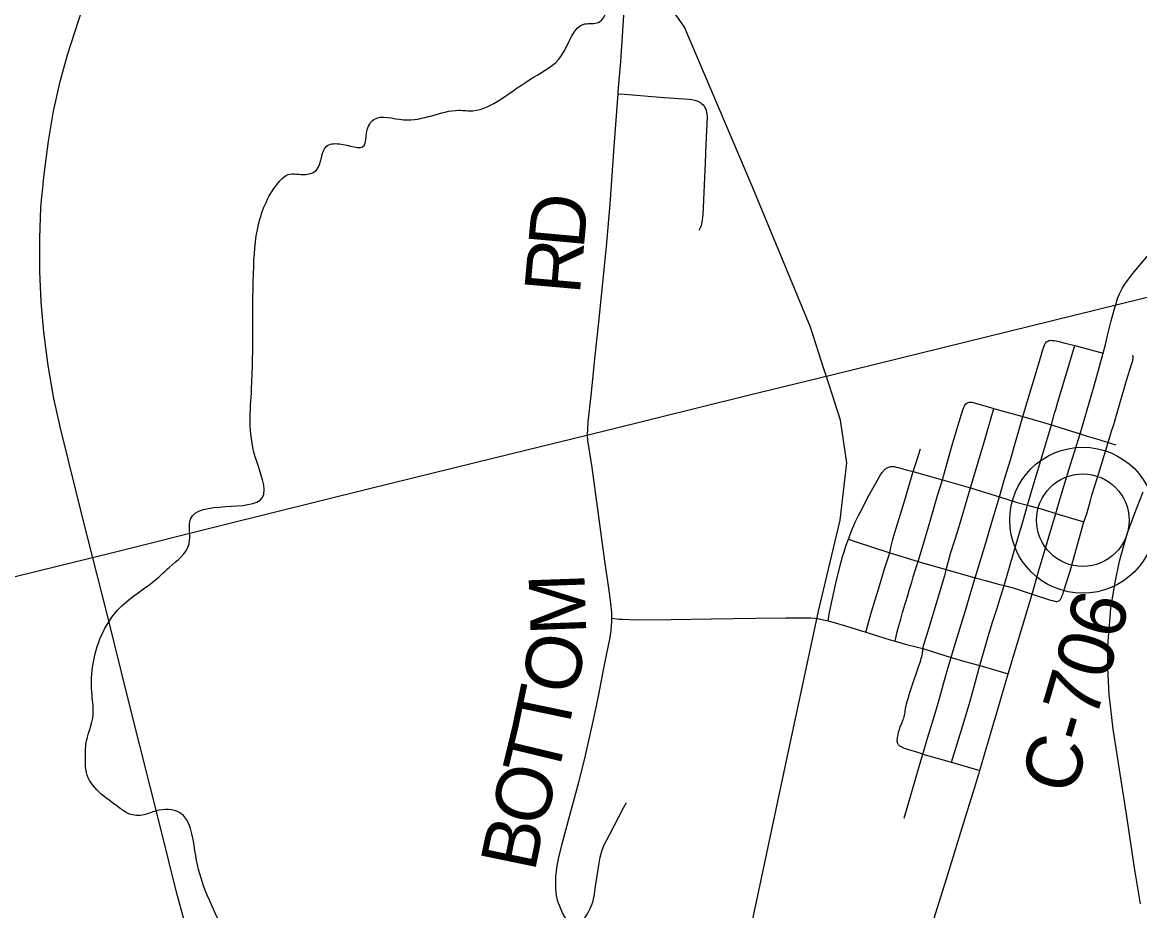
# Model space of a CAD drawing. Extents: x 0 to 34, y 0 to 22.
# Drawn here: x 5.439 to 6.577, y 14.583 to 15.488 of the extents above; entities that cross this region are included whole.
import ezdxf

# ---------------------------------------------------------------- set-up
doc = ezdxf.new("R2010")
doc.units = 0
for name, color, linetype in [('GM_X_County_Road', 7, 'Continuous'), ('GM_X_County_Road_Text', 7, 'Continuous'), ('GM_X_Minor_River', 7, 'Continuous'), ('GM_X_Rail_Line', 7, 'Continuous'), ('GM_X_State_Route', 7, 'Continuous'), ('GM_X_Township_Road', 7, 'Continuous'), ('GM_X_Unincorporated', 7, 'Continuous'), ('GM_X_Unincorporated_Location', 7, 'Continuous')]:
    doc.layers.add(name, color=color, linetype=linetype)

msp = doc.modelspace()

# ---------------------------------------------------------------- linework, layer by layer
at = {"layer": 'GM_X_County_Road'}
for points in [[(6.0456, 15.4154), (6.0457, 15.4174), (6.0482, 15.4483), (6.0533, 15.5269), (6.0536, 15.5319)], [(6.0392, 14.8806), (6.0391, 14.8867), (6.0383, 14.8959), (6.0362, 14.9113), (6.0335, 14.9297), (6.0322, 14.9389), (6.0246, 14.9942), (6.0191, 15.0342), (6.0149, 15.0619), (6.0145, 15.0674), (6.0146, 15.0736), (6.015, 15.0808), (6.018, 15.1078), (6.0223, 15.1483), (6.026, 15.1824), (6.0338, 15.2596), (6.0374, 15.3029), (6.0415, 15.3617), (6.0456, 15.4154)], [(6.5397, 15.1509), (6.5421, 15.1598), (6.5443, 15.1689), (6.5449, 15.1715), (6.548, 15.1838), (6.551, 15.1951), (6.5529, 15.2017), (6.5545, 15.2065), (6.5565, 15.2115), (6.558, 15.2148), (6.5595, 15.2174), (6.562, 15.2214), (6.5666, 15.2277), (6.5714, 15.2339), (6.5935, 15.2599)], [(6.5163, 15.0687), (6.5307, 15.1177), (6.5397, 15.1509)], [(6.4915, 14.9876), (6.495, 14.9993), (6.5047, 15.0319), (6.5163, 15.0687)], [(6.4674, 14.9053), (6.4739, 14.9282), (6.4915, 14.9876)], [(6.443, 14.8241), (6.4506, 14.8487), (6.4674, 14.9053)], [(6.0011, 14.5624), (5.9938, 14.5722), (5.9891, 14.5803), (5.9864, 14.586), (5.9843, 14.592), (5.9829, 14.5981), (5.9822, 14.6044), (5.982, 14.6107), (5.9823, 14.6169), (5.9833, 14.6263), (5.985, 14.6355), (5.9886, 14.6506), (5.995, 14.6747), (6.0056, 14.7136), (6.0116, 14.7377), (6.0205, 14.777), (6.0255, 14.8013), (6.0321, 14.8348), (6.037, 14.8592), (6.0386, 14.8683), (6.0392, 14.8775), (6.0392, 14.8806)], [(6.414, 14.7253), (6.4214, 14.75), (6.4317, 14.7857), (6.4412, 14.8184), (6.443, 14.8241)], [(6.2845, 14.3041), (6.3077, 14.3799), (6.3425, 14.493), (6.3582, 14.5435), (6.3689, 14.5793), (6.3801, 14.6149), (6.4001, 14.6803), (6.4089, 14.7086), (6.414, 14.7253)]]:
    msp.add_lwpolyline(points, dxfattribs=at)
at = {"layer": 'GM_X_Minor_River'}
msp.add_spline([(5.6783, 14.4209), (5.6754, 14.4455), (5.659, 14.4864), (5.6554, 14.5103), (5.6393, 14.5702), (5.6236, 14.6069), (5.6144, 14.6437), (5.5991, 14.6824), (5.5748, 14.6842), (5.5627, 14.6803), (5.5472, 14.6814), (5.537, 14.6878), (5.5039, 14.7234), (5.503, 14.737), (5.5034, 14.7518), (5.5108, 14.7826), (5.5096, 14.8019), (5.5173, 14.8585), (5.5353, 14.8885), (5.5764, 14.9217), (5.5881, 14.9323), (5.6085, 14.9567), (5.6099, 14.9817), (5.6832, 15.0036), (5.6759, 15.0453), (5.6722, 15.1143), (5.6743, 15.2396), (5.6809, 15.2885), (5.6899, 15.3106), (5.6985, 15.3235), (5.7094, 15.333), (5.7276, 15.3331), (5.7382, 15.3376), (5.7483, 15.3616), (5.7616, 15.3643), (5.7869, 15.3625), (5.7895, 15.3769), (5.7967, 15.3891), (5.8269, 15.3888), (5.8833, 15.3985), (5.8977, 15.3981), (5.9257, 15.4096), (5.96, 15.4325), (5.9879, 15.4542), (6.0116, 15.4865), (6.0256, 15.4881), (6.0335, 15.4988), (6.0273, 15.5306), (6.0114, 15.5378), (5.9679, 15.53), (5.9547, 15.5311), (5.8376, 15.5489), (5.8028, 15.5507), (5.7774, 15.5567), (5.7679, 15.5586), (5.7406, 15.5763), (5.7557, 15.5862), (5.7807, 15.5851), (5.7991, 15.6076), (5.8142, 15.6141), (5.8248, 15.6229), (5.8526, 15.6651), (5.8764, 15.6883), (5.8923, 15.6933), (5.9343, 15.6991), (6.0268, 15.748), (6.0921, 15.7979), (6.1098, 15.8059), (6.1204, 15.8075)], degree=3, dxfattribs=at)
at = {"layer": 'GM_X_Rail_Line'}
msp.add_line((6.2575, 15.1281), (6.2556, 15.134), dxfattribs=at)
for points in [[(6.2556, 15.134), (6.2417, 15.1773), (6.1822, 15.3213), (6.1133, 15.4834), (6.0786, 15.5335), (6.047, 15.5543), (6.0111, 15.5713), (5.9614, 15.5818), (5.8784, 15.5959), (5.6469, 15.6419), (5.6002, 15.6656), (5.5803, 15.6787), (5.5601, 15.707), (5.5421, 15.7435), (5.5292, 15.7911), (5.526, 15.8216), (5.5991, 16.337)], [(4.7232, 14.7487), (4.8596, 14.7823), (5.0004, 14.8171), (5.0735, 14.8354), (5.1763, 14.8606), (5.27, 14.8838), (5.3976, 14.9152), (5.5295, 14.9475), (5.6419, 14.9754), (5.7924, 15.0128), (5.9194, 15.0442), (6.0332, 15.0721), (6.178, 15.108), (6.2632, 15.1289), (6.9157, 15.2894), (7.2078, 15.3612), (7.3771, 15.4031), (8.007, 15.5582), (8.6833, 15.725), (8.9, 15.7782)], [(6.1146, 14.1), (6.1117, 14.1427), (6.1139, 14.1992), (6.1185, 14.2621), (6.1439, 14.39), (6.2167, 14.7339), (6.2496, 14.888), (6.2719, 14.9805), (6.2786, 15.0391), (6.2721, 15.0825), (6.2575, 15.1281)], [(6.5777, 14.5894), (6.5718, 14.6263), (6.5635, 14.6811), (6.5501, 14.7675), (6.5472, 14.7914), (6.546, 14.8027), (6.5452, 14.8166), (6.5446, 14.8299), (6.5446, 14.8432), (6.545, 14.8574), (6.5458, 14.8695), (6.5469, 14.8814), (6.5477, 14.8913), (6.5496, 14.9033), (6.552, 14.9172), (6.5563, 14.9387), (6.5612, 14.956), (6.5647, 14.9678), (6.5729, 14.9905), (6.5805, 15.0097)]]:
    msp.add_lwpolyline(points, dxfattribs=at)
at = {"layer": 'GM_X_State_Route'}
msp.add_lwpolyline([(5.6072, 14.5594), (5.5956, 14.6013), (5.5799, 14.6646), (5.5476, 14.7942), (5.5244, 14.8877), (5.5007, 14.981), (5.4774, 15.0745), (5.4707, 15.1048), (5.4649, 15.1384), (5.4605, 15.1723), (5.4578, 15.2032), (5.4564, 15.2342), (5.4564, 15.2683), (5.4576, 15.2993), (5.4585, 15.3104), (5.4594, 15.3191), (5.4604, 15.3302), (5.4651, 15.3671), (5.4704, 15.3977), (5.4772, 15.428), (5.4846, 15.4549), (5.4999, 15.5022)], dxfattribs=at)
at = {"layer": 'GM_X_Township_Road'}
for p, q in [((6.5108, 15.1586), (6.5397, 15.1509)), ((6.5449, 15.06), (6.5528, 15.0574)), ((6.376, 15.0219), (6.4045, 15.0137)), ((6.4915, 14.9876), (6.5202, 14.979)), ((6.3223, 14.9475), (6.3512, 14.9385)), ((6.3798, 14.9303), (6.4095, 14.9219)), ((6.4142, 14.8325), (6.443, 14.8241)), ((6.3561, 14.7422), (6.3851, 14.7338)), ((6.3851, 14.7338), (6.414, 14.7253))]:
    msp.add_line(p, q, dxfattribs=at)
for points in [[(6.0456, 15.4154), (6.052, 15.4149), (6.0925, 15.4117), (6.1175, 15.4098), (6.1206, 15.4094), (6.1238, 15.4088), (6.1269, 15.4077), (6.1297, 15.4061), (6.1308, 15.4052), (6.1322, 15.4039), (6.1331, 15.4027), (6.1341, 15.4012), (6.1349, 15.3997), (6.1354, 15.3981), (6.1361, 15.395), (6.1364, 15.3917), (6.1351, 15.3636), (6.1343, 15.3448), (6.1318, 15.2918), (6.131, 15.2843), (6.1301, 15.2807), (6.128, 15.2761)], [(6.4581, 15.0862), (6.4759, 15.1462), (6.4777, 15.1521), (6.4787, 15.1554), (6.4798, 15.1583), (6.4802, 15.1593), (6.4805, 15.1601), (6.4808, 15.1607), (6.4814, 15.1616), (6.4821, 15.1623), (6.4826, 15.1628), (6.4833, 15.1632)], [(6.4833, 15.1632), (6.4845, 15.1637), (6.4855, 15.1639), (6.4866, 15.164), (6.4874, 15.1639), (6.4885, 15.1638), (6.4899, 15.1637), (6.4918, 15.1634), (6.4945, 15.1629), (6.5011, 15.1612), (6.5082, 15.1593), (6.5108, 15.1586)], [(6.487, 15.0778), (6.4903, 15.0897), (6.4914, 15.0935), (6.4934, 15.1001), (6.5108, 15.1586)], [(6.5449, 15.06), (6.5484, 15.0713), (6.5505, 15.0783), (6.5581, 15.1042), (6.5612, 15.1146), (6.5633, 15.1219), (6.5691, 15.1403), (6.5696, 15.1422), (6.57, 15.1438), (6.5702, 15.1453), (6.5703, 15.1464), (6.5703, 15.1476), (6.57, 15.1487)], [(6.376, 15.0219), (6.3857, 15.056), (6.3917, 15.0764), (6.3969, 15.093), (6.3977, 15.0954), (6.3983, 15.0965), (6.3986, 15.0973), (6.3992, 15.0984), (6.3999, 15.0992), (6.4008, 15.1), (6.4016, 15.1004), (6.4023, 15.1007)], [(6.4023, 15.1007), (6.4031, 15.101), (6.4038, 15.1011), (6.4044, 15.1011), (6.4052, 15.1011), (6.4063, 15.1009), (6.4073, 15.1007), (6.4097, 15.1001), (6.4283, 15.0945)], [(6.4045, 15.0137), (6.4191, 15.0625), (6.4283, 15.0945)], [(6.4283, 15.0945), (6.4341, 15.0928), (6.4581, 15.0862)], [(6.4341, 15.0045), (6.4389, 15.0216), (6.4452, 15.0423), (6.4504, 15.0601), (6.4581, 15.0862)], [(6.4581, 15.0862), (6.479, 15.0803), (6.487, 15.0778)], [(6.4628, 14.9958), (6.4676, 15.0124), (6.4744, 15.0348), (6.487, 15.0778)], [(6.487, 15.0778), (6.4968, 15.0749), (6.5163, 15.0687)], [(6.5163, 15.0687), (6.5234, 15.0664), (6.5352, 15.0628), (6.5449, 15.06)], [(6.3462, 15.0302), (6.3501, 15.0416), (6.3536, 15.0534)], [(6.5202, 14.979), (6.5227, 14.9861), (6.5249, 14.9932), (6.527, 15.0008), (6.5283, 15.0062), (6.5315, 15.0166), (6.5349, 15.0276), (6.5449, 15.06)], [(6.2803, 14.9612), (6.283, 14.9687), (6.2843, 14.972), (6.2857, 14.9753), (6.2872, 14.9785), (6.2888, 14.982), (6.2904, 14.9853), (6.2924, 14.9892), (6.3009, 15.0057), (6.305, 15.0131), (6.3098, 15.0215), (6.3116, 15.0246), (6.3129, 15.0268), (6.3136, 15.0279), (6.3145, 15.0291), (6.3155, 15.0303), (6.316, 15.0309), (6.317, 15.0319), (6.3178, 15.0326), (6.3185, 15.0331), (6.3192, 15.0336), (6.3198, 15.034), (6.3205, 15.0343), (6.3214, 15.0347)], [(6.3214, 15.0347), (6.3223, 15.0349), (6.3232, 15.0352), (6.324, 15.0353), (6.3248, 15.0353), (6.3259, 15.0353), (6.3269, 15.0352), (6.3277, 15.0351), (6.329, 15.0348), (6.3308, 15.0344), (6.3357, 15.0331), (6.3392, 15.0321), (6.3462, 15.0302)], [(6.3223, 14.9475), (6.3231, 14.9507), (6.3239, 14.9543), (6.3245, 14.9568), (6.3256, 14.961), (6.3266, 14.9647), (6.3289, 14.9726), (6.3318, 14.9825), (6.3374, 15.0001), (6.3462, 15.0302)], [(6.3462, 15.0302), (6.3567, 15.0273), (6.376, 15.0219)], [(6.3512, 14.9385), (6.3556, 14.9531), (6.3634, 14.9796), (6.371, 15.0058), (6.376, 15.0219)], [(6.3798, 14.9303), (6.3822, 14.939), (6.3844, 14.9466), (6.392, 14.9708), (6.4045, 15.0137)], [(6.4045, 15.0137), (6.4254, 15.0073), (6.4341, 15.0045)], [(6.4095, 14.9219), (6.4201, 14.9575), (6.4264, 14.9786), (6.4341, 15.0045)], [(6.4341, 15.0045), (6.452, 14.9988), (6.4628, 14.9958)], [(6.4388, 14.9142), (6.4513, 14.9563), (6.4579, 14.979), (6.4628, 14.9958)], [(6.4628, 14.9958), (6.479, 14.9914), (6.4915, 14.9876)], [(6.4674, 14.9053), (6.4756, 14.9026), (6.4791, 14.9014), (6.483, 14.9002), (6.4861, 14.8992), (6.4881, 14.8986), (6.4892, 14.8983), (6.4902, 14.8981), (6.4908, 14.898), (6.492, 14.8978), (6.4929, 14.8978), (6.4938, 14.898), (6.4945, 14.8983), (6.4954, 14.8988), (6.4959, 14.8994), (6.4964, 14.8999), (6.4968, 14.9007), (6.4972, 14.9015), (6.4976, 14.9024), (6.4981, 14.9037), (6.4989, 14.9058), (6.4995, 14.9076), (6.506, 14.9288), (6.5202, 14.979)], [(6.2595, 14.8781), (6.2607, 14.8847), (6.2624, 14.8929), (6.2675, 14.9164), (6.2718, 14.9344), (6.2734, 14.9407), (6.2743, 14.9436), (6.2754, 14.9472), (6.2781, 14.9553), (6.2803, 14.9612)], [(6.2803, 14.9612), (6.2882, 14.9586), (6.3223, 14.9475)], [(6.2979, 14.8666), (6.3037, 14.8871), (6.3075, 14.8993), (6.3118, 14.9136), (6.3171, 14.9309), (6.3223, 14.9475)], [(6.3278, 14.8573), (6.33, 14.8667), (6.3316, 14.8729), (6.3335, 14.8796), (6.3354, 14.8865), (6.3381, 14.8953), (6.3406, 14.9039), (6.3426, 14.9102), (6.3447, 14.9173), (6.3463, 14.923), (6.3483, 14.9294), (6.3512, 14.9385)], [(6.3512, 14.9385), (6.3534, 14.9377), (6.3798, 14.9303)], [(6.3561, 14.8497), (6.3574, 14.8551), (6.3617, 14.8689), (6.3667, 14.8848), (6.373, 14.9062), (6.3768, 14.9187), (6.3783, 14.9242), (6.3794, 14.9282), (6.3798, 14.9303)], [(6.385, 14.8407), (6.3871, 14.8477), (6.4005, 14.892), (6.404, 14.9037), (6.4095, 14.9219)], [(6.4095, 14.9219), (6.4213, 14.9187), (6.4317, 14.9159), (6.4388, 14.9142)], [(6.4142, 14.8325), (6.4221, 14.8598), (6.4268, 14.8755), (6.4317, 14.8908), (6.4353, 14.9022), (6.4388, 14.9142)], [(6.4388, 14.9142), (6.4482, 14.9116), (6.4593, 14.9081), (6.4674, 14.9053)], [(6.0392, 14.8806), (6.0465, 14.8799), (6.0496, 14.8796), (6.0651, 14.879), (6.0992, 14.8795), (6.1404, 14.8801), (6.1859, 14.8809), (6.2168, 14.8812), (6.2415, 14.881), (6.2461, 14.8806), (6.2506, 14.88), (6.2548, 14.8792), (6.2595, 14.8781)], [(6.2595, 14.8781), (6.2634, 14.877), (6.2774, 14.8729), (6.2979, 14.8666)], [(6.2979, 14.8666), (6.3098, 14.8629), (6.3227, 14.8587), (6.3278, 14.8573)], [(6.3278, 14.8573), (6.3394, 14.854), (6.3492, 14.8514), (6.3561, 14.8497)], [(6.3561, 14.7422), (6.3509, 14.7437), (6.3419, 14.7464), (6.3387, 14.7475), (6.3374, 14.748), (6.3359, 14.7487), (6.3345, 14.7494), (6.3336, 14.7499), (6.3327, 14.7504), (6.332, 14.751), (6.3314, 14.7515), (6.3309, 14.7522), (6.3305, 14.7527), (6.3301, 14.7539), (6.3299, 14.7551), (6.3299, 14.7558), (6.33, 14.7569), (6.3301, 14.7579), (6.3302, 14.759), (6.3305, 14.7604), (6.3308, 14.7622), (6.3314, 14.7648), (6.332, 14.7664), (6.3326, 14.7686), (6.3331, 14.7701), (6.3338, 14.7718), (6.3349, 14.7742), (6.3355, 14.7756), (6.3361, 14.7773), (6.3367, 14.7789), (6.337, 14.7801), (6.3374, 14.7818), (6.3379, 14.7845), (6.3381, 14.7861), (6.3385, 14.7888), (6.3387, 14.7902), (6.339, 14.7915), (6.3395, 14.7934), (6.3402, 14.7959), (6.3411, 14.7988), (6.3426, 14.8039), (6.3441, 14.809), (6.3457, 14.8142), (6.3471, 14.8182), (6.3488, 14.8229), (6.3518, 14.8312), (6.3536, 14.8367), (6.3544, 14.8395), (6.3553, 14.8427), (6.3557, 14.8445), (6.3558, 14.8454), (6.356, 14.847), (6.356, 14.8483), (6.3561, 14.8497)], [(6.3561, 14.8497), (6.371, 14.845), (6.385, 14.8407)], [(6.3561, 14.7422), (6.3564, 14.7433), (6.3607, 14.7583), (6.3682, 14.7827), (6.3729, 14.7987), (6.3782, 14.8175), (6.3816, 14.8295), (6.385, 14.8407)], [(6.385, 14.8407), (6.399, 14.8367), (6.4142, 14.8325)], [(6.3851, 14.7338), (6.3953, 14.767), (6.4032, 14.7929), (6.4075, 14.8074), (6.4142, 14.8325)], [(6.3372, 14.6769), (6.3449, 14.7037), (6.3524, 14.7297), (6.3561, 14.7422)], [(6.0011, 14.5624), (6.0097, 14.5722), (6.0115, 14.5747), (6.0147, 14.58), (6.0175, 14.5856), (6.0198, 14.5914), (6.0213, 14.5973), (6.023, 14.6096), (6.0262, 14.6311), (6.0273, 14.6372), (6.0289, 14.6432), (6.0311, 14.649), (6.0368, 14.66), (6.0512, 14.6875), (6.054, 14.693)]]:
    msp.add_lwpolyline(points, dxfattribs=at)
at = {"layer": 'GM_X_Unincorporated'}
for radius in [0.0744, 0.0472]:
    msp.add_circle((6.519, 14.9806), radius, dxfattribs=at)
at = {"layer": 'GM_X_Unincorporated_Location'}
msp.add_line((6.519, 14.9806), (6.519, 14.9806), dxfattribs=at)

# ---------------------------------------------------------------- texts
at = {"layer": 'GM_X_County_Road_Text'}
for s, height, rotation, p in [('D', 0.0568, 84.7653, (6.0105, 15.2562)), ('R', 0.0568, 84.9861, (6.0065, 15.2098)), ('M', 0.0568, 92.0309, (6.0133, 14.8644)), ('C-706', 0.05682, 73.6407, (6.5093, 14.6986)), ('O', 0.0568, 78.4792, (6.0021, 14.8008)), ('T', 0.0568, 78.2261, (5.9934, 14.7589)), ('T', 0.0568, 76.4401, (5.983, 14.7157)), ('O', 0.0568, 75.1279, (5.9698, 14.666)), ('B', 0.0568, 78.2874, (5.9605, 14.6211))]:
    msp.add_text(s, height=height, rotation=rotation, dxfattribs=at).set_placement(p)

doc.saveas('drawing.dxf')
